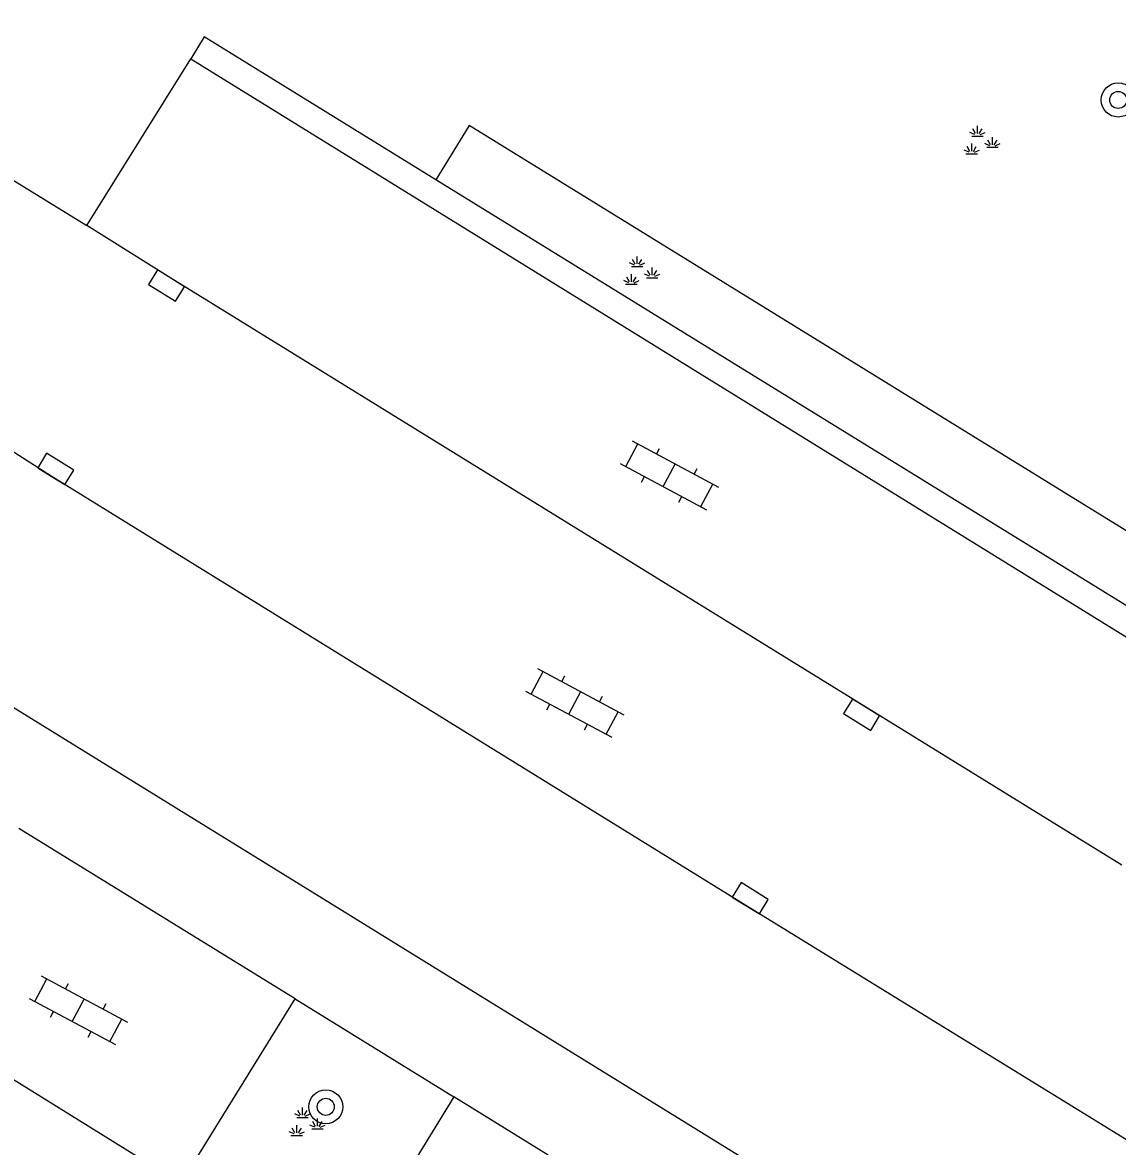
# Model space of a CAD drawing. Extents: x 128000 to 131008, y 398996 to 402500.
# Drawn here: x 129909.94 to 129935.68, y 399036.84 to 399063.25 of the extents above; entities that cross this region are included whole.
import ezdxf

# ---------------------------------------------------------------- set-up
doc = ezdxf.new("R2010")
doc.units = 0
for name, color, linetype in [('gg-knt-onverhard', 7, 'Continuous'), ('gg-knt-verharding', 7, 'Continuous'), ('gg-knt-verharding nz', 7, 'Continuous'), ('gt-grn-groengrens', 7, 'Continuous'), ('gt-symb-boom', 7, 'Continuous'), ('gt-symb-groenvak', 7, 'Continuous'), ('gt-symb-klinker verharding', 7, 'Continuous'), ('gt-symb-kolk', 7, 'Continuous')]:
    doc.layers.add(name, color=color, linetype=linetype)

# ---------------------------------------------------------------- blocks, each defined once
blk = doc.blocks.new('gt0-BOOM')
at = {"layer": 'gt-symb-boom'}
for radius in [0.4, 0.2]:
    blk.add_circle((0, 0), radius, dxfattribs=at)
blk = doc.blocks.new('gt0-GRVAK')
at = {"layer": 'gt-symb-groenvak'}
for p, q in [((-0.091, 0.211), (-0.156, 0.322)), ((-0.047, 0.214), (-0.047, 0.393)), ((-0.004, 0.211), (0.061, 0.322)), ((-0.11, 0.189), (-0.228, 0.24)), ((-0.182, 0.153), (0.088, 0.153)), ((0.015, 0.189), (0.133, 0.24)), ((0.262, -0.052), (0.197, 0.059)), ((0.305, -0.049), (0.305, 0.13)), ((0.349, -0.052), (0.414, 0.059)), ((-0.245, -0.228), (-0.363, -0.177)), ((-0.318, -0.264), (-0.047, -0.264)), ((-0.226, -0.206), (-0.291, -0.095)), ((-0.183, -0.203), (-0.183, -0.024)), ((-0.139, -0.206), (-0.074, -0.095)), ((-0.12, -0.228), (-0.002, -0.177)), ((0.243, -0.074), (0.125, -0.023)), ((0.17, -0.11), (0.441, -0.11)), ((0.368, -0.074), (0.486, -0.023))]:
    blk.add_line(p, q, dxfattribs=at)
blk = doc.blocks.new('gt0-KL1')
at = {"layer": 'gt-symb-klinker verharding'}
for p, q in [((-1.15, 0.3), (1.15, 0.3)), ((-1, -0.3), (-1, 0.3)), ((-0.5, 0.3), (-0.5, 0.45)), ((0, -0.3), (0, 0.3)), ((0.5, 0.3), (0.5, 0.45)), ((1, -0.3), (1, 0.3)), ((-1.15, -0.3), (1.15, -0.3)), ((-0.5, -0.45), (-0.5, -0.3)), ((0.5, -0.45), (0.5, -0.3))]:
    blk.add_line(p, q, dxfattribs=at)
blk = doc.blocks.new('gt0-KOLK')
at = {"layer": 'gt-symb-kolk'}
blk.add_lwpolyline([(0, 0), (0.375, 0), (0.375, 0.4), (-0.375, 0.4), (-0.375, 0), (0, 0)], dxfattribs=at)

msp = doc.modelspace()

# ---------------------------------------------------------------- linework, layer by layer
at = {"layer": 'gg-knt-onverhard'}
msp.add_arc((129915.357, 399053.331), 14.529, 107.1263, 146.9975, dxfattribs=at)
at = {"layer": 'gg-knt-verharding'}
for p, q in [((129911.448, 399058.48), (129913.893, 399062.402)), ((129913.893, 399062.402), (129938.215, 399047.373)), ((129905.814, 399061.942), (129911.448, 399058.48)), ((129900.342, 399052.945), (129940.63, 399028.084)), ((129916.345, 399040.309), (129909.851, 399044.312)), ((129913.662, 399035.972), (129916.345, 399040.309)), ((129920.079, 399038.001), (129917.397, 399033.665)), ((129922.298, 399036.63), (129920.079, 399038.001))]:
    msp.add_line(p, q, dxfattribs=at)
msp.add_arc((129971.931, 399078.387), 38.307, 197.5592, 206.1803, dxfattribs=at)
at = {"layer": 'gg-knt-verharding nz'}
msp.add_line((129907.17, 399039.995), (129913.662, 399035.972), dxfattribs=at)
for points in [[(129935.781, 399043.451), (129913.428, 399057.24), (129911.448, 399058.48)], [(129943.311, 399032.426), (129926.939, 399042.501), (129910.613, 399052.592), (129903.043, 399057.42)]]:
    msp.add_lwpolyline(points, dxfattribs=at)
at = {"layer": 'gt-grn-groengrens'}
for p, q in [((129936.888, 399048.923), (129919.653, 399059.554)), ((129916.345, 399040.309), (129920.079, 399038.001))]:
    msp.add_line(p, q, dxfattribs=at)
for points in [[(129919.653, 399059.554), (129914.206, 399062.914), (129913.893, 399062.402)], [(129936.888, 399048.923), (129937.098, 399049.264), (129936.569, 399050.883), (129920.441, 399060.831), (129919.653, 399059.554)]]:
    msp.add_lwpolyline(points, dxfattribs=at)

# ---------------------------------------------------------------- block references
at = {"layer": 'gt-symb-boom'}
for p in [(129935.694, 399061.431), (129917.067, 399037.769)]:
    msp.add_blockref('gt0-BOOM', p, dxfattribs=at)
at = {"layer": 'gt-symb-groenvak'}
for p in [(129932.433, 399060.429), (129924.433, 399057.363), (129916.566, 399037.362)]:
    msp.add_blockref('gt0-GRVAK', p, dxfattribs=at)
at = {"layer": 'gt-symb-klinker verharding'}
for p, rotation in [((129925.14, 399052.61), -28.153346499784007), ((129922.918, 399047.262), -28.153346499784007), ((129911.249, 399040.038), -28.1533465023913)]:
    msp.add_blockref('gt0-KL1', p, dxfattribs=dict(at, rotation=rotation))
at = {"layer": 'gt-symb-kolk'}
for p, rotation in [((129913.428, 399057.24), 148.3068499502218), ((129910.613, 399052.592), -31.7222300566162), ((129929.767, 399047.153), 148.39408373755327), ((129926.939, 399042.501), -31.605916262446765)]:
    msp.add_blockref('gt0-KOLK', p, dxfattribs=dict(at, rotation=rotation))

doc.saveas('drawing.dxf')
